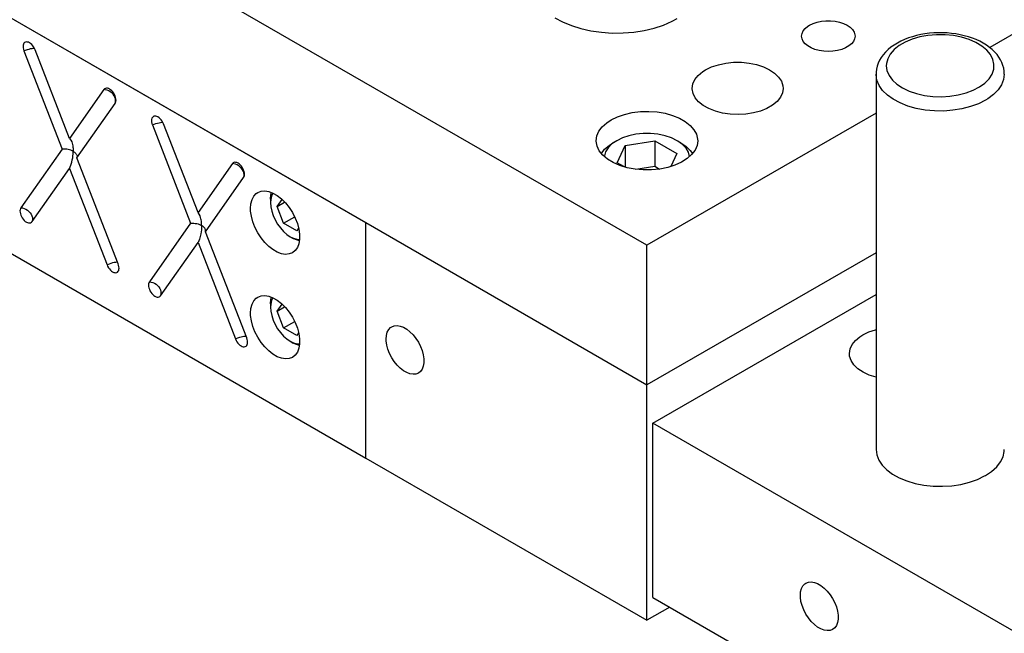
# Model space of a CAD drawing. Header units: inches. Extents: x 3 to 289, y 4 to 291.
# Tile 521 of 634: x 120.28 to 126.03, y 266.24 to 269.83. Entities that reach past the tile are written whole.
import ezdxf

# ---------------------------------------------------------------- set-up
doc = ezdxf.new("R2010")
doc.units = ezdxf.units.IN
doc.header["$LTSCALE"] = 0.5
doc.header["$MEASUREMENT"] = 0
doc.layers.add('DIE', color=7, linetype='Continuous')

msp = doc.modelspace()

# ---------------------------------------------------------------- linework, layer by layer
at = {"layer": 'DIE', "color": 190, "linetype": 'Continuous'}
for p, q in [((123.9442, 268.5085), (116.2368, 272.9584)), ((130.8385, 272.4889), (125.9492, 269.6661)), ((116.2368, 272.1419), (123.9442, 267.692)), ((123.4047, 269.8408), (123.451, 269.8159)), ((123.451, 269.8159), (123.5024, 269.7947)), ((124.0414, 269.798), (124.092, 269.8199)), ((124.092, 269.8199), (124.121, 269.8353)), ((124.8944, 269.7971), (124.9153, 269.8072)), ((124.9153, 269.8072), (124.9389, 269.815)), ((124.9389, 269.815), (124.9645, 269.8204)), ((124.9645, 269.8204), (124.9913, 269.8231)), ((124.9913, 269.8231), (125.0185, 269.8231)), ((125.0185, 269.8231), (125.0453, 269.8204)), ((125.0453, 269.8204), (125.0709, 269.815)), ((125.0709, 269.815), (125.0945, 269.8072)), ((125.0945, 269.8072), (125.1154, 269.7971)), ((123.5024, 269.7947), (123.558, 269.7773)), ((123.558, 269.7773), (123.617, 269.7642)), ((123.617, 269.7642), (123.6784, 269.7554)), ((123.6784, 269.7554), (123.7412, 269.7512)), ((123.7412, 269.7512), (123.8044, 269.7516)), ((123.8044, 269.7516), (123.867, 269.7566)), ((123.867, 269.7566), (123.928, 269.7661)), ((123.928, 269.7661), (123.9865, 269.78)), ((123.9865, 269.78), (124.0414, 269.798)), ((124.8487, 269.7333), (124.851, 269.7489)), ((124.851, 269.7489), (124.8581, 269.7641)), ((124.8581, 269.7641), (124.8696, 269.7784)), ((124.8696, 269.7784), (124.8852, 269.7913)), ((124.8852, 269.7913), (124.8944, 269.7971)), ((125.1154, 269.7971), (125.1329, 269.785)), ((125.1329, 269.785), (125.1465, 269.7714)), ((125.1465, 269.7714), (125.1558, 269.7566)), ((125.1558, 269.7566), (125.1606, 269.7411)), ((124.851, 269.7176), (124.8487, 269.7333)), ((124.8581, 269.7024), (124.851, 269.7176)), ((124.8696, 269.6882), (124.8581, 269.7024)), ((124.8852, 269.6753), (124.8696, 269.6882)), ((125.1402, 269.6882), (125.1246, 269.6753)), ((125.1517, 269.7024), (125.1402, 269.6882)), ((125.1588, 269.7176), (125.1517, 269.7024)), ((125.1612, 269.7333), (125.1588, 269.7176)), ((125.1606, 269.7411), (125.1612, 269.7333)), ((124.9045, 269.6642), (124.8852, 269.6753)), ((124.9268, 269.6552), (124.9045, 269.6642)), ((124.9515, 269.6485), (124.9268, 269.6552)), ((124.9778, 269.6444), (124.9515, 269.6485)), ((125.0049, 269.6431), (124.9778, 269.6444)), ((125.032, 269.6444), (125.0049, 269.6431)), ((125.0583, 269.6485), (125.032, 269.6444)), ((125.083, 269.6552), (125.0583, 269.6485)), ((125.1053, 269.6642), (125.083, 269.6552)), ((125.1246, 269.6753), (125.1053, 269.6642)), ((124.3619, 269.5659), (124.4051, 269.5751)), ((124.4051, 269.5751), (124.4504, 269.5798)), ((124.4504, 269.5798), (124.4965, 269.5799)), ((124.4965, 269.5799), (124.5419, 269.5754)), ((124.5419, 269.5754), (124.5853, 269.5665)), ((124.2442, 269.5034), (124.2705, 269.5252)), ((124.2705, 269.5252), (124.2868, 269.5355)), ((124.2868, 269.5355), (124.322, 269.5526)), ((124.322, 269.5526), (124.3619, 269.5659)), ((124.5853, 269.5665), (124.6253, 269.5534)), ((124.6253, 269.5534), (124.6608, 269.5364)), ((124.6608, 269.5364), (124.6907, 269.5162)), ((124.6907, 269.5162), (124.7141, 269.4933)), ((124.213, 269.4536), (124.2248, 269.4793)), ((124.2248, 269.4793), (124.2442, 269.5034)), ((124.7141, 269.4933), (124.7303, 269.4684)), ((124.7303, 269.4684), (124.7389, 269.4423)), ((124.209, 269.4271), (124.213, 269.4536)), ((124.209, 269.4245), (124.209, 269.4271)), ((124.2138, 269.3981), (124.209, 269.4245)), ((124.2264, 269.3725), (124.2138, 269.3981)), ((124.7362, 269.4006), (124.7243, 269.3749)), ((124.7402, 269.4271), (124.7362, 269.4006)), ((124.7389, 269.4423), (124.7402, 269.4271)), ((124.2464, 269.3486), (124.2264, 269.3725)), ((124.2733, 269.327), (124.2464, 269.3486)), ((124.705, 269.3508), (124.6787, 269.329)), ((124.7243, 269.3749), (124.705, 269.3508)), ((123.8132, 269.2747), (123.8586, 269.285)), ((123.8586, 269.285), (123.9062, 269.2909)), ((123.9062, 269.2909), (123.9548, 269.2922)), ((125.284, 269.282), (123.9442, 268.5085)), ((123.9548, 269.2922), (124.0032, 269.2889)), ((124.0032, 269.2889), (124.0499, 269.2811)), ((124.0499, 269.2811), (124.0939, 269.2689)), ((124.3063, 269.3084), (124.2733, 269.327)), ((124.3443, 269.2934), (124.3063, 269.3084)), ((124.3863, 269.2825), (124.3443, 269.2934)), ((124.4309, 269.2758), (124.3863, 269.2825)), ((124.567, 269.2833), (124.5226, 269.2763)), ((124.6086, 269.2947), (124.567, 269.2833)), ((124.6462, 269.3101), (124.6086, 269.2947)), ((124.6787, 269.329), (124.6462, 269.3101)), ((123.6827, 269.202), (123.7091, 269.2256)), ((123.7091, 269.2256), (123.7343, 269.2421)), ((123.7343, 269.2421), (123.7715, 269.2603)), ((123.7715, 269.2603), (123.8132, 269.2747)), ((124.0939, 269.2689), (124.1338, 269.2528)), ((124.1338, 269.2528), (124.1686, 269.2332)), ((124.1686, 269.2332), (124.1973, 269.2105)), ((124.4768, 269.2738), (124.4309, 269.2758)), ((124.5226, 269.2763), (124.4768, 269.2738)), ((123.6514, 269.1489), (123.6632, 269.1762)), ((123.6632, 269.1762), (123.6827, 269.202)), ((124.1973, 269.2105), (124.2193, 269.1854)), ((124.2193, 269.1854), (124.2339, 269.1586)), ((123.6474, 269.1209), (123.6514, 269.1489)), ((123.6474, 269.1172), (123.6474, 269.1209)), ((123.6525, 269.0892), (123.6474, 269.1172)), ((124.2339, 269.1586), (124.2406, 269.1307)), ((124.2411, 269.1209), (124.2371, 269.0929)), ((124.2406, 269.1307), (124.2411, 269.1209)), ((123.6654, 269.0621), (123.6525, 269.0892)), ((123.6858, 269.0366), (123.6654, 269.0621)), ((124.2253, 269.0656), (124.2058, 269.0398)), ((124.2371, 269.0929), (124.2253, 269.0656)), ((123.7131, 269.0133), (123.6858, 269.0366)), ((123.7467, 268.993), (123.7131, 269.0133)), ((124.1466, 268.9955), (124.1083, 268.9781)), ((124.1793, 269.0163), (124.1466, 268.9955)), ((124.2058, 269.0398), (124.1793, 269.0163)), ((123.7856, 268.976), (123.7467, 268.993)), ((123.8287, 268.963), (123.7856, 268.976)), ((123.875, 268.9542), (123.8287, 268.963)), ((123.9231, 268.9499), (123.875, 268.9542)), ((123.9718, 268.9502), (123.9231, 268.9499)), ((124.0198, 268.9551), (123.9718, 268.9502)), ((124.0657, 268.9645), (124.0198, 268.9551)), ((124.1083, 268.9781), (124.0657, 268.9645)), ((122.3002, 268.6412), (123.9442, 267.692)), ((122.3002, 267.263), (122.3002, 268.6412)), ((123.9442, 267.692), (123.9442, 268.5085)), ((125.284, 268.4655), (123.9442, 267.692)), ((125.284, 268.4655), (123.9442, 267.692)), ((123.9796, 267.4675), (125.284, 268.2206)), ((122.4262, 267.9997), (122.4343, 268.0152)), ((122.4343, 268.0152), (122.4454, 268.027)), ((122.4454, 268.027), (122.4519, 268.0315)), ((122.4519, 268.0315), (122.4667, 268.0372)), ((122.4667, 268.0372), (122.4833, 268.0387)), ((122.4833, 268.0387), (122.5014, 268.0359)), ((122.5014, 268.0359), (122.5204, 268.0288)), ((122.5204, 268.0288), (122.5397, 268.0177)), ((122.5397, 268.0177), (122.5586, 268.0029)), ((125.2413, 268.0013), (125.2811, 268.0146)), ((125.2811, 268.0146), (125.284, 268.0154)), ((122.4195, 267.9599), (122.4212, 267.9811)), ((122.42, 267.9486), (122.4195, 267.9599)), ((122.4212, 267.9811), (122.4262, 267.9997)), ((122.5586, 268.0029), (122.5767, 267.9848)), ((122.5767, 267.9848), (122.5934, 267.9641)), ((122.5934, 267.9641), (122.6082, 267.9413)), ((125.1634, 267.9521), (125.1897, 267.9739)), ((125.1897, 267.9739), (125.206, 267.9842)), ((125.206, 267.9842), (125.2413, 268.0013)), ((122.4233, 267.9248), (122.42, 267.9486)), ((122.4299, 267.9001), (122.4233, 267.9248)), ((122.4395, 267.8752), (122.4299, 267.9001)), ((122.6082, 267.9413), (122.6205, 267.9171)), ((122.6205, 267.9171), (122.6302, 267.8923)), ((125.1282, 267.8757), (125.1322, 267.9022)), ((125.1322, 267.9022), (125.1441, 267.9279)), ((125.1441, 267.9279), (125.1634, 267.9521)), ((122.4519, 267.851), (122.4395, 267.8752)), ((122.4667, 267.8282), (122.4519, 267.851)), ((122.6302, 267.8923), (122.6367, 267.8676)), ((122.6367, 267.8676), (122.6401, 267.8437)), ((122.6401, 267.8437), (122.6401, 267.8215)), ((125.1296, 267.86), (125.1282, 267.8757)), ((125.1383, 267.8339), (125.1296, 267.86)), ((122.4833, 267.8075), (122.4667, 267.8282)), ((122.5014, 267.7894), (122.4833, 267.8075)), ((122.5204, 267.7746), (122.5014, 267.7894)), ((122.6302, 267.7844), (122.6205, 267.7707)), ((122.6367, 267.8015), (122.6302, 267.7844)), ((122.6401, 267.8215), (122.6367, 267.8015)), ((125.1547, 267.809), (125.1383, 267.8339)), ((125.1782, 267.7862), (125.1547, 267.809)), ((125.2082, 267.766), (125.1782, 267.7862)), ((122.5397, 267.7635), (122.5204, 267.7746)), ((122.5586, 267.7564), (122.5397, 267.7635)), ((122.5767, 267.7536), (122.5586, 267.7564)), ((122.5934, 267.7551), (122.5767, 267.7536)), ((122.6082, 267.7608), (122.5934, 267.7551)), ((122.6205, 267.7707), (122.6082, 267.7608)), ((125.2439, 267.7492), (125.2082, 267.766)), ((125.284, 267.7361), (125.2439, 267.7492)), ((123.9442, 266.3138), (123.9442, 267.692)), ((130.6971, 263.5892), (123.9796, 267.4675)), ((123.9796, 266.4469), (123.9796, 267.4675)), ((125.284, 267.3144), (125.288, 267.2829)), ((125.288, 267.2829), (125.2999, 267.252)), ((126.0116, 267.2408), (126.0264, 267.2712)), ((126.0264, 267.2712), (126.0334, 267.3025)), ((126.0334, 267.3025), (126.034, 267.3144)), ((122.3002, 267.263), (123.9442, 266.3138)), ((125.2999, 267.252), (125.3194, 267.2225)), ((125.3194, 267.2225), (125.3462, 267.195)), ((125.9599, 267.1852), (125.9893, 267.2119)), ((125.9893, 267.2119), (126.0116, 267.2408)), ((125.3462, 267.195), (125.3796, 267.17)), ((125.3796, 267.17), (125.419, 267.148)), ((125.877, 267.1383), (125.9191, 267.1585)), ((125.9191, 267.1585), (125.9241, 267.1613)), ((125.9241, 267.1613), (125.9599, 267.1852)), ((125.419, 267.148), (125.4636, 267.1296)), ((125.4636, 267.1296), (125.5122, 267.1152)), ((125.5122, 267.1152), (125.564, 267.105)), ((125.564, 267.105), (125.6179, 267.0992)), ((125.6179, 267.0992), (125.6726, 267.098)), ((125.6726, 267.098), (125.727, 267.1015)), ((125.727, 267.1015), (125.7799, 267.1095)), ((125.7799, 267.1095), (125.8303, 267.1218)), ((125.8303, 267.1218), (125.877, 267.1383)), ((124.8562, 266.5149), (124.8672, 266.5267)), ((124.8672, 266.5267), (124.8737, 266.5312)), ((124.8737, 266.5312), (124.8885, 266.5369)), ((124.8885, 266.5369), (124.9052, 266.5384)), ((124.9052, 266.5384), (124.9233, 266.5356)), ((124.9233, 266.5356), (124.9422, 266.5285)), ((124.9422, 266.5285), (124.9615, 266.5174)), ((124.9615, 266.5174), (124.9805, 266.5026)), ((124.8414, 266.4596), (124.8431, 266.4808)), ((124.8431, 266.4808), (124.848, 266.4994)), ((124.848, 266.4994), (124.8562, 266.5149)), ((124.9805, 266.5026), (124.9986, 266.4845)), ((124.9986, 266.4845), (125.0152, 266.4638)), ((125.0152, 266.4638), (125.03, 266.441)), ((123.9796, 266.4469), (125.3408, 265.661)), ((124.8418, 266.4483), (124.8414, 266.4596)), ((124.8451, 266.4245), (124.8418, 266.4483)), ((124.8517, 266.3998), (124.8451, 266.4245)), ((125.03, 266.441), (125.0424, 266.4168)), ((125.0424, 266.4168), (125.052, 266.392)), ((124.0772, 266.3905), (123.9442, 266.3138)), ((124.8614, 266.3749), (124.8517, 266.3998)), ((124.8737, 266.3507), (124.8614, 266.3749)), ((124.8885, 266.3279), (124.8737, 266.3507)), ((125.052, 266.392), (125.0586, 266.3673)), ((125.0586, 266.3673), (125.0619, 266.3434)), ((124.9052, 266.3072), (124.8885, 266.3279)), ((124.9233, 266.2891), (124.9052, 266.3072)), ((124.9422, 266.2743), (124.9233, 266.2891)), ((125.0586, 266.3012), (125.052, 266.2841)), ((125.0619, 266.3212), (125.0586, 266.3012)), ((125.0619, 266.3434), (125.0619, 266.3212)), ((124.9615, 266.2632), (124.9422, 266.2743)), ((124.9805, 266.2561), (124.9615, 266.2632)), ((124.9986, 266.2533), (124.9805, 266.2561)), ((125.0152, 266.2548), (124.9986, 266.2533)), ((125.03, 266.2605), (125.0152, 266.2548)), ((125.0424, 266.2704), (125.03, 266.2605)), ((125.052, 266.2841), (125.0424, 266.2704))]:
    msp.add_line(p, q, dxfattribs=at)
at = {"layer": 'DIE', "color": 9, "linetype": 'Continuous'}
for p, q in [((117.8808, 271.1927), (122.3002, 268.6412)), ((117.8808, 269.8145), (122.3002, 267.263)), ((125.545, 269.7417), (125.5204, 269.7362)), ((125.5701, 269.746), (125.545, 269.7417)), ((125.5956, 269.7493), (125.5701, 269.746)), ((125.6214, 269.7515), (125.5956, 269.7493)), ((125.6473, 269.7525), (125.6214, 269.7515)), ((125.6733, 269.7525), (125.6473, 269.7525)), ((125.6992, 269.7513), (125.6733, 269.7525)), ((125.7249, 269.749), (125.6992, 269.7513)), ((125.7504, 269.7456), (125.7249, 269.749)), ((125.7755, 269.7412), (125.7504, 269.7456)), ((120.2982, 269.6857), (120.2965, 269.6794)), ((120.3011, 269.6909), (120.2982, 269.6857)), ((120.3049, 269.6949), (120.3011, 269.6909)), ((120.3096, 269.6975), (120.3049, 269.6949)), ((120.315, 269.6987), (120.3096, 269.6975)), ((120.321, 269.6984), (120.315, 269.6987)), ((120.327, 269.6967), (120.321, 269.6984)), ((120.3336, 269.6936), (120.327, 269.6967)), ((120.3401, 269.6892), (120.3336, 269.6936)), ((120.3465, 269.6835), (120.3401, 269.6892)), ((125.4086, 269.6927), (125.3892, 269.6808)), ((125.4291, 269.7035), (125.4086, 269.6927)), ((125.4507, 269.7133), (125.4291, 269.7035)), ((125.4731, 269.722), (125.4507, 269.7133)), ((125.4964, 269.7296), (125.4731, 269.722)), ((125.5204, 269.7362), (125.4964, 269.7296)), ((125.8, 269.7356), (125.7755, 269.7412)), ((125.8239, 269.7289), (125.8, 269.7356)), ((125.8471, 269.7212), (125.8239, 269.7289)), ((125.8695, 269.7124), (125.8471, 269.7212)), ((125.8908, 269.7025), (125.8695, 269.7124)), ((125.9111, 269.6917), (125.8908, 269.7025)), ((125.9301, 269.68), (125.9111, 269.6917)), ((120.2965, 269.6794), (120.2958, 269.6722)), ((120.2958, 269.6722), (120.2963, 269.6643)), ((120.2963, 269.6643), (120.298, 269.656)), ((120.298, 269.656), (120.3007, 269.6475)), ((120.3007, 269.6475), (120.3009, 269.6471)), ((120.3009, 269.6471), (120.5242, 269.0715)), ((120.3525, 269.6769), (120.3465, 269.6835)), ((120.3578, 269.6694), (120.3525, 269.6769)), ((120.3625, 269.6613), (120.3578, 269.6694)), ((120.3663, 269.6529), (120.3625, 269.6613)), ((120.5678, 269.1335), (120.3663, 269.6529)), ((125.3393, 269.6396), (125.3258, 269.6241)), ((125.3544, 269.6542), (125.3393, 269.6396)), ((125.3711, 269.668), (125.3544, 269.6542)), ((125.3892, 269.6808), (125.3711, 269.668)), ((125.9477, 269.6673), (125.9301, 269.68)), ((125.9639, 269.6539), (125.9477, 269.6673)), ((125.9784, 269.6398), (125.9639, 269.6539)), ((125.9913, 269.6251), (125.9784, 269.6398)), ((125.2965, 269.5744), (125.2906, 269.5572)), ((125.3044, 269.5914), (125.2965, 269.5744)), ((125.3142, 269.608), (125.3044, 269.5914)), ((125.3258, 269.6241), (125.3142, 269.608)), ((126.0026, 269.6099), (125.9913, 269.6251)), ((126.0121, 269.5942), (126.0026, 269.6099)), ((126.0199, 269.578), (126.0121, 269.5942)), ((126.0261, 269.5616), (126.0199, 269.578)), ((125.2844, 269.5224), (125.284, 269.5109)), ((125.2865, 269.5398), (125.2844, 269.5224)), ((125.2906, 269.5572), (125.2865, 269.5398)), ((126.0305, 269.5448), (126.0261, 269.5616)), ((126.0331, 269.5277), (126.0305, 269.5448)), ((126.034, 269.5108), (126.0331, 269.5277)), ((125.284, 269.5108), (125.284, 267.3144)), ((120.7693, 269.4202), (120.5678, 269.1335)), ((120.7695, 269.4204), (120.7693, 269.4202)), ((120.7733, 269.4244), (120.7695, 269.4204)), ((120.778, 269.427), (120.7733, 269.4244)), ((120.7834, 269.4282), (120.778, 269.427)), ((120.7894, 269.4279), (120.7834, 269.4282)), ((120.7952, 269.4264), (120.7894, 269.4279)), ((120.8017, 269.4233), (120.7952, 269.4264)), ((120.8083, 269.4189), (120.8017, 269.4233)), ((120.8146, 269.4134), (120.8083, 269.4189)), ((120.8206, 269.4068), (120.8146, 269.4134)), ((120.826, 269.3993), (120.8206, 269.4068)), ((120.8307, 269.3913), (120.826, 269.3993)), ((120.6114, 269.0212), (120.8347, 269.3389)), ((120.8346, 269.3829), (120.8307, 269.3913)), ((120.8374, 269.3744), (120.8346, 269.3829)), ((120.8347, 269.3389), (120.8375, 269.3442)), ((120.8392, 269.3661), (120.8374, 269.3744)), ((120.8375, 269.3442), (120.8376, 269.3445)), ((120.8376, 269.3445), (120.8393, 269.3509)), ((120.8398, 269.3581), (120.8392, 269.3661)), ((120.8393, 269.3509), (120.8398, 269.3581)), ((121.0478, 269.2456), (121.0471, 269.2384)), ((121.0471, 269.2384), (121.0476, 269.2305)), ((121.0476, 269.2305), (121.0493, 269.2222)), ((121.0495, 269.2519), (121.0478, 269.2456)), ((121.0524, 269.2572), (121.0495, 269.2519)), ((121.0562, 269.2611), (121.0524, 269.2572)), ((121.0609, 269.2637), (121.0562, 269.2611)), ((121.0663, 269.2649), (121.0609, 269.2637)), ((121.0723, 269.2646), (121.0663, 269.2649)), ((121.0783, 269.263), (121.0723, 269.2646)), ((121.0849, 269.2598), (121.0783, 269.263)), ((121.0914, 269.2554), (121.0849, 269.2598)), ((121.0978, 269.2498), (121.0914, 269.2554)), ((121.1038, 269.2431), (121.0978, 269.2498)), ((121.1091, 269.2356), (121.1038, 269.2431)), ((121.1138, 269.2276), (121.1091, 269.2356)), ((121.1176, 269.2192), (121.1138, 269.2276)), ((121.0493, 269.2222), (121.052, 269.2138)), ((121.052, 269.2138), (121.0522, 269.2133)), ((121.0522, 269.2133), (121.2755, 268.6377)), ((121.3191, 268.6997), (121.1176, 269.2192)), ((120.5678, 269.1335), (120.5754, 269.1244)), ((120.5754, 269.1244), (120.5805, 269.1139)), ((120.5805, 269.1139), (120.5832, 269.1057)), ((120.5242, 269.0715), (120.2832, 268.7286)), ((120.5336, 269.072), (120.5242, 269.0715)), ((120.5429, 269.0718), (120.5336, 269.072)), ((120.5518, 269.0708), (120.5429, 269.0718)), ((120.5604, 269.0693), (120.5518, 269.0708)), ((120.5684, 269.0673), (120.5604, 269.0693)), ((120.5758, 269.0648), (120.5684, 269.0673)), ((120.5827, 269.0618), (120.5758, 269.0648)), ((120.589, 269.0586), (120.5827, 269.0618)), ((120.5832, 269.1057), (120.5852, 269.0979)), ((120.5852, 269.0979), (120.5866, 269.0906)), ((120.5866, 269.0906), (120.5876, 269.0838)), ((120.5876, 269.0838), (120.5882, 269.0772)), ((120.5882, 269.0772), (120.5887, 269.0709)), ((120.5887, 269.0709), (120.5889, 269.0647)), ((120.5889, 269.0647), (120.589, 269.0586)), ((120.5889, 269.0503), (120.589, 269.0586)), ((120.589, 269.0586), (120.5928, 269.0563)), ((120.5928, 269.0563), (120.5963, 269.0538)), ((120.5963, 269.0538), (120.5995, 269.0512)), ((120.5995, 269.0512), (120.6024, 269.0485)), ((120.5757, 268.9779), (120.5809, 268.9948)), ((120.5809, 268.9948), (120.5842, 269.0093)), ((120.5842, 269.0093), (120.5863, 269.0215)), ((120.5863, 269.0215), (120.5876, 269.0321)), ((120.5876, 269.0321), (120.5884, 269.0416)), ((120.5884, 269.0416), (120.5889, 269.0503)), ((120.6024, 269.0485), (120.605, 269.0456)), ((120.605, 269.0456), (120.6072, 269.0426)), ((120.6072, 269.0426), (120.6091, 269.0395)), ((120.6091, 269.0395), (120.6106, 269.0362)), ((120.6106, 269.0362), (120.6118, 269.0326)), ((120.6122, 269.025), (120.6114, 269.0212)), ((120.8524, 268.4), (120.6114, 269.0212)), ((120.6118, 269.0326), (120.6123, 269.0288)), ((120.6123, 269.0288), (120.6122, 269.025)), ((121.5293, 268.9933), (121.5246, 268.9907)), ((121.5347, 268.9945), (121.5293, 268.9933)), ((121.5407, 268.9942), (121.5347, 268.9945)), ((121.5465, 268.9926), (121.5407, 268.9942)), ((120.3486, 268.6473), (120.5678, 268.9591)), ((120.5678, 268.9591), (120.5757, 268.9779)), ((120.5678, 268.9591), (120.787, 268.3941)), ((121.5206, 268.9865), (121.3191, 268.6997)), ((121.5208, 268.9867), (121.5206, 268.9865)), ((121.5246, 268.9907), (121.5208, 268.9867)), ((121.553, 268.9896), (121.5465, 268.9926)), ((121.5596, 268.9852), (121.553, 268.9896)), ((121.5659, 268.9796), (121.5596, 268.9852)), ((121.5719, 268.973), (121.5659, 268.9796)), ((121.5773, 268.9656), (121.5719, 268.973)), ((121.582, 268.9575), (121.5773, 268.9656)), ((121.5859, 268.9491), (121.582, 268.9575)), ((121.5887, 268.9406), (121.5859, 268.9491)), ((121.5905, 268.9323), (121.5887, 268.9406)), ((121.3627, 268.5874), (121.586, 268.9051)), ((121.586, 268.9051), (121.5888, 268.9104)), ((121.5888, 268.9104), (121.5889, 268.9107)), ((121.5889, 268.9107), (121.5906, 268.9171)), ((121.5911, 268.9244), (121.5905, 268.9323)), ((121.5906, 268.9171), (121.5911, 268.9244)), ((121.6683, 268.8171), (121.6875, 268.8246)), ((121.6875, 268.8246), (121.7092, 268.8266)), ((121.7092, 268.8266), (121.7327, 268.8229)), ((121.7327, 268.8229), (121.7574, 268.8137)), ((121.6284, 268.7517), (121.6349, 268.7759)), ((121.6349, 268.7759), (121.6455, 268.7959)), ((121.6455, 268.7959), (121.6599, 268.8113)), ((121.6599, 268.8113), (121.6683, 268.8171)), ((121.7574, 268.8137), (121.7824, 268.7992)), ((121.7824, 268.7992), (121.8071, 268.7799)), ((121.8071, 268.7799), (121.8306, 268.7565)), ((120.2787, 268.717), (120.2782, 268.7097)), ((120.2782, 268.7097), (120.2787, 268.7018)), ((120.2804, 268.7233), (120.2787, 268.717)), ((120.2832, 268.7286), (120.2804, 268.7233)), ((121.6263, 268.7241), (121.6284, 268.7517)), ((121.6268, 268.7094), (121.6263, 268.7241)), ((121.6312, 268.6784), (121.6268, 268.7094)), ((121.8306, 268.7565), (121.8523, 268.7295)), ((121.8523, 268.7295), (121.8715, 268.6998)), ((120.2787, 268.7018), (120.2804, 268.6935)), ((120.2804, 268.6935), (120.2832, 268.685)), ((120.2832, 268.685), (120.287, 268.6766)), ((120.287, 268.6766), (120.2916, 268.6686)), ((120.2916, 268.6686), (120.297, 268.6611)), ((120.297, 268.6611), (120.303, 268.6544)), ((120.303, 268.6544), (120.3093, 268.6488)), ((120.3093, 268.6488), (120.3159, 268.6443)), ((121.3267, 268.6906), (121.3191, 268.6997)), ((121.3318, 268.6802), (121.3267, 268.6906)), ((121.3345, 268.672), (121.3318, 268.6802)), ((121.3365, 268.6642), (121.3345, 268.672)), ((121.3379, 268.6569), (121.3365, 268.6642)), ((121.3389, 268.65), (121.3379, 268.6569)), ((121.3395, 268.6435), (121.3389, 268.65)), ((121.6397, 268.6463), (121.6312, 268.6784)), ((121.8715, 268.6998), (121.8875, 268.6684)), ((121.8875, 268.6684), (121.9001, 268.6361)), ((120.3159, 268.6443), (120.3225, 268.6412)), ((120.3225, 268.6412), (120.3288, 268.6395)), ((120.3288, 268.6395), (120.3348, 268.6393)), ((120.3348, 268.6393), (120.3402, 268.6405)), ((120.3402, 268.6405), (120.3448, 268.6432)), ((120.3448, 268.6432), (120.3486, 268.6473)), ((121.2755, 268.6377), (121.0345, 268.2948)), ((121.2755, 268.6377), (121.2849, 268.6383)), ((121.2849, 268.6383), (121.2942, 268.638)), ((121.2942, 268.638), (121.3031, 268.6371)), ((121.3031, 268.6371), (121.3117, 268.6355)), ((121.3117, 268.6355), (121.3197, 268.6335)), ((121.3197, 268.6335), (121.3271, 268.631)), ((121.3271, 268.631), (121.334, 268.6281)), ((121.334, 268.6281), (121.3403, 268.6248)), ((121.3389, 268.5984), (121.3376, 268.5878)), ((121.3397, 268.6078), (121.3389, 268.5984)), ((121.34, 268.6372), (121.3395, 268.6435)), ((121.3402, 268.6165), (121.3397, 268.6078)), ((121.3402, 268.631), (121.34, 268.6372)), ((121.3403, 268.6248), (121.3402, 268.631)), ((121.3403, 268.6248), (121.3402, 268.6165)), ((121.3441, 268.6225), (121.3403, 268.6248)), ((121.3476, 268.62), (121.3441, 268.6225)), ((121.3508, 268.6174), (121.3476, 268.62)), ((121.3537, 268.6147), (121.3508, 268.6174)), ((121.3563, 268.6118), (121.3537, 268.6147)), ((121.3585, 268.6088), (121.3563, 268.6118)), ((121.3604, 268.6057), (121.3585, 268.6088)), ((121.3619, 268.6025), (121.3604, 268.6057)), ((121.3631, 268.5988), (121.3619, 268.6025)), ((121.3627, 268.5874), (121.3635, 268.5912)), ((121.3636, 268.5951), (121.3631, 268.5988)), ((121.3635, 268.5912), (121.3636, 268.5951)), ((121.6522, 268.614), (121.6397, 268.6463)), ((121.6683, 268.5826), (121.6522, 268.614)), ((121.9001, 268.6361), (121.9086, 268.604)), ((121.9086, 268.604), (121.913, 268.573)), ((122.3002, 267.263), (122.3002, 268.6412)), ((121.327, 268.5442), (121.3191, 268.5254)), ((121.3322, 268.5611), (121.327, 268.5442)), ((121.3355, 268.5755), (121.3322, 268.5611)), ((121.3376, 268.5878), (121.3355, 268.5755)), ((121.6037, 267.9662), (121.3627, 268.5874)), ((121.6875, 268.5529), (121.6683, 268.5826)), ((121.7092, 268.5259), (121.6875, 268.5529)), ((121.913, 268.5441), (121.9086, 268.5182)), ((121.913, 268.573), (121.913, 268.5441)), ((121.0999, 268.2135), (121.3191, 268.5254)), ((121.3191, 268.5254), (121.5383, 267.9604)), ((121.7327, 268.5025), (121.7092, 268.5259)), ((121.7574, 268.4832), (121.7327, 268.5025)), ((121.7824, 268.4688), (121.7574, 268.4832)), ((121.8875, 268.4781), (121.8714, 268.4653)), ((121.9001, 268.496), (121.8875, 268.4781)), ((121.9086, 268.5182), (121.9001, 268.496)), ((121.8071, 268.4595), (121.7824, 268.4688)), ((121.8306, 268.4558), (121.8071, 268.4595)), ((121.8523, 268.4578), (121.8306, 268.4558)), ((121.8714, 268.4653), (121.8523, 268.4578)), ((120.787, 268.3941), (120.7908, 268.3857)), ((120.7908, 268.3857), (120.7954, 268.3777)), ((120.7954, 268.3777), (120.8008, 268.3702)), ((120.8008, 268.3702), (120.8068, 268.3636)), ((120.8068, 268.3636), (120.8132, 268.3579)), ((120.8551, 268.3919), (120.8524, 268.4)), ((120.8524, 268.3564), (120.8552, 268.3617)), ((120.8568, 268.3836), (120.8551, 268.3919)), ((120.8552, 268.3617), (120.8553, 268.362)), ((120.8553, 268.362), (120.8569, 268.3684)), ((120.8575, 268.3756), (120.8568, 268.3836)), ((120.8569, 268.3684), (120.8575, 268.3756)), ((120.8132, 268.3579), (120.8197, 268.3535)), ((120.8197, 268.3535), (120.8263, 268.3504)), ((120.8263, 268.3504), (120.8326, 268.3486)), ((120.8326, 268.3486), (120.8386, 268.3484)), ((120.8386, 268.3484), (120.844, 268.3497)), ((120.844, 268.3497), (120.8486, 268.3524)), ((120.8486, 268.3524), (120.8524, 268.3564)), ((121.03, 268.2832), (121.0295, 268.276)), ((121.0295, 268.276), (121.03, 268.2681)), ((121.0317, 268.2896), (121.03, 268.2832)), ((121.03, 268.2681), (121.0317, 268.2598)), ((121.0345, 268.2948), (121.0317, 268.2896)), ((121.0317, 268.2598), (121.0345, 268.2513)), ((121.0345, 268.2513), (121.0383, 268.2429)), ((121.0383, 268.2429), (121.0429, 268.2348)), ((121.0429, 268.2348), (121.0483, 268.2273)), ((121.0483, 268.2273), (121.0543, 268.2207)), ((121.0543, 268.2207), (121.0606, 268.215)), ((121.0606, 268.215), (121.0672, 268.2106)), ((121.0672, 268.2106), (121.0738, 268.2075)), ((121.0738, 268.2075), (121.0801, 268.2058)), ((121.0801, 268.2058), (121.0861, 268.2055)), ((121.0861, 268.2055), (121.0915, 268.2068)), ((121.0915, 268.2068), (121.0961, 268.2095)), ((121.0961, 268.2095), (121.0999, 268.2135)), ((121.6455, 268.1836), (121.6599, 268.199)), ((121.6599, 268.199), (121.6683, 268.2047)), ((121.6683, 268.2047), (121.6875, 268.2123)), ((121.6875, 268.2123), (121.7092, 268.2142)), ((121.7092, 268.2142), (121.7327, 268.2105)), ((121.7327, 268.2105), (121.7574, 268.2013)), ((121.7574, 268.2013), (121.7824, 268.1868)), ((121.6263, 268.1118), (121.6284, 268.1393)), ((121.6284, 268.1393), (121.6349, 268.1635)), ((121.6349, 268.1635), (121.6455, 268.1836)), ((121.7824, 268.1868), (121.8071, 268.1676)), ((121.8071, 268.1676), (121.8306, 268.1441)), ((121.8306, 268.1441), (121.8523, 268.1171)), ((121.6268, 268.097), (121.6263, 268.1118)), ((121.6312, 268.066), (121.6268, 268.097)), ((121.8523, 268.1171), (121.8715, 268.0875)), ((121.8715, 268.0875), (121.8875, 268.056)), ((121.6397, 268.0339), (121.6312, 268.066)), ((121.6522, 268.0016), (121.6397, 268.0339)), ((121.8875, 268.056), (121.9001, 268.0238)), ((121.9001, 268.0238), (121.9086, 267.9917)), ((121.5383, 267.9604), (121.5421, 267.952)), ((121.6064, 267.9582), (121.6037, 267.9662)), ((121.6081, 267.9498), (121.6064, 267.9582)), ((121.6683, 267.9702), (121.6522, 268.0016)), ((121.6875, 267.9405), (121.6683, 267.9702)), ((121.9086, 267.9917), (121.913, 267.9607)), ((121.913, 267.9607), (121.913, 267.9318)), ((121.5421, 267.952), (121.5467, 267.9439)), ((121.5467, 267.9439), (121.5521, 267.9365)), ((121.5521, 267.9365), (121.5581, 267.9298)), ((121.5581, 267.9298), (121.5645, 267.9242)), ((121.5645, 267.9242), (121.571, 267.9197)), ((121.571, 267.9197), (121.5776, 267.9166)), ((121.5776, 267.9166), (121.5839, 267.9149)), ((121.5839, 267.9149), (121.5899, 267.9147)), ((121.5899, 267.9147), (121.5953, 267.9159)), ((121.5953, 267.9159), (121.5999, 267.9186)), ((121.5999, 267.9186), (121.6037, 267.9226)), ((121.6037, 267.9226), (121.6065, 267.9279)), ((121.6065, 267.9279), (121.6066, 267.9282)), ((121.6066, 267.9282), (121.6082, 267.9346)), ((121.6088, 267.9419), (121.6081, 267.9498)), ((121.6082, 267.9346), (121.6088, 267.9419)), ((121.7092, 267.9136), (121.6875, 267.9405)), ((121.7327, 267.8901), (121.7092, 267.9136)), ((121.9086, 267.9058), (121.9001, 267.8836)), ((121.913, 267.9318), (121.9086, 267.9058)), ((121.7574, 267.8708), (121.7327, 267.8901)), ((121.7824, 267.8564), (121.7574, 267.8708)), ((121.8071, 267.8472), (121.7824, 267.8564)), ((121.8306, 267.8435), (121.8071, 267.8472)), ((121.8523, 267.8454), (121.8306, 267.8435)), ((121.8714, 267.8529), (121.8523, 267.8454)), ((121.8875, 267.8658), (121.8714, 267.8529)), ((121.9001, 267.8836), (121.8875, 267.8658))]:
    msp.add_line(p, q, dxfattribs=at)
at = {"layer": 'DIE', "color": 4, "linetype": 'Continuous'}
for p, q in [((125.4543, 269.698), (125.4189, 269.6775)), ((125.4949, 269.715), (125.4543, 269.698)), ((125.5396, 269.7281), (125.4949, 269.715)), ((125.5874, 269.7369), (125.5396, 269.7281)), ((125.637, 269.7412), (125.5874, 269.7369)), ((125.6872, 269.7409), (125.637, 269.7412)), ((125.7366, 269.736), (125.6872, 269.7409)), ((125.7841, 269.7267), (125.7366, 269.736)), ((125.8284, 269.7131), (125.7841, 269.7267)), ((125.8684, 269.6956), (125.8284, 269.7131)), ((125.9031, 269.6747), (125.8684, 269.6956)), ((120.3009, 269.6471), (120.311, 269.651)), ((120.311, 269.651), (120.3212, 269.6545)), ((120.3212, 269.6545), (120.331, 269.6575)), ((120.331, 269.6575), (120.3402, 269.6598)), ((120.3402, 269.6598), (120.3485, 269.6614)), ((120.3485, 269.6614), (120.3557, 269.6623)), ((120.3557, 269.6623), (120.3614, 269.6624)), ((120.3614, 269.6624), (120.3619, 269.6624)), ((125.3671, 269.6281), (125.352, 269.6005)), ((125.3895, 269.654), (125.3671, 269.6281)), ((125.4189, 269.6775), (125.3895, 269.654)), ((125.9316, 269.6509), (125.9031, 269.6747)), ((125.9532, 269.6248), (125.9316, 269.6509)), ((125.3447, 269.5718), (125.344, 269.5598)), ((125.352, 269.6005), (125.3447, 269.5718)), ((125.9673, 269.597), (125.9532, 269.6248)), ((125.9736, 269.5682), (125.9673, 269.597)), ((125.344, 269.5598), (125.348, 269.5309)), ((125.348, 269.5309), (125.3598, 269.5028)), ((125.9624, 269.5109), (125.972, 269.5393)), ((125.972, 269.5393), (125.9736, 269.5682)), ((125.284, 269.5067), (125.284, 269.5109)), ((125.2891, 269.4753), (125.284, 269.5067)), ((125.302, 269.4446), (125.2891, 269.4753)), ((125.3598, 269.5028), (125.3793, 269.4761)), ((125.3793, 269.4761), (125.4059, 269.4515)), ((125.8893, 269.4358), (125.9205, 269.4584)), ((125.9205, 269.4584), (125.9451, 269.4837)), ((125.9451, 269.4837), (125.9624, 269.5109)), ((126.03, 269.4793), (126.0181, 269.4484)), ((126.034, 269.5108), (126.03, 269.4793)), ((120.7768, 269.4194), (120.7693, 269.4202)), ((120.787, 269.4169), (120.7768, 269.4194)), ((120.7969, 269.4128), (120.787, 269.4169)), ((120.8063, 269.4074), (120.7969, 269.4128)), ((120.8149, 269.4007), (120.8063, 269.4074)), ((120.8223, 269.3929), (120.8149, 269.4007)), ((125.3225, 269.4153), (125.302, 269.4446)), ((125.3501, 269.388), (125.3225, 269.4153)), ((125.4059, 269.4515), (125.4388, 269.4297)), ((125.4388, 269.4297), (125.4774, 269.4112)), ((125.4774, 269.4112), (125.5206, 269.3964)), ((125.5206, 269.3964), (125.5672, 269.3858)), ((125.7646, 269.3885), (125.8104, 269.4003)), ((125.8104, 269.4003), (125.8523, 269.4162)), ((125.8523, 269.4162), (125.8893, 269.4358)), ((125.9985, 269.4189), (125.9717, 269.3914)), ((126.0181, 269.4484), (125.9985, 269.4189)), ((120.8285, 269.3843), (120.8223, 269.3929)), ((120.8332, 269.3752), (120.8285, 269.3843)), ((120.8362, 269.3658), (120.8332, 269.3752)), ((120.8347, 269.3389), (120.837, 269.3474)), ((120.8375, 269.3565), (120.8362, 269.3658)), ((120.837, 269.3474), (120.8375, 269.3565)), ((125.3844, 269.3633), (125.3501, 269.388)), ((125.4245, 269.3418), (125.3844, 269.3633)), ((125.4696, 269.3239), (125.4245, 269.3418)), ((125.5672, 269.3858), (125.6162, 269.3796)), ((125.6162, 269.3796), (125.6663, 269.378)), ((125.6663, 269.378), (125.7162, 269.381)), ((125.7162, 269.381), (125.7646, 269.3885)), ((125.9241, 269.3577), (125.8827, 269.3371)), ((125.9383, 269.3663), (125.9241, 269.3577)), ((125.9717, 269.3914), (125.9383, 269.3663)), ((125.5187, 269.31), (125.4696, 269.3239)), ((125.5708, 269.3004), (125.5187, 269.31)), ((125.6248, 269.2952), (125.5708, 269.3004)), ((125.6796, 269.2946), (125.6248, 269.2952)), ((125.7339, 269.2987), (125.6796, 269.2946)), ((125.7865, 269.3072), (125.7339, 269.2987)), ((125.8365, 269.3201), (125.7865, 269.3072)), ((125.8827, 269.3371), (125.8365, 269.3201)), ((121.0725, 269.2208), (121.0823, 269.2237)), ((121.0823, 269.2237), (121.0915, 269.2261)), ((121.0915, 269.2261), (121.0998, 269.2277)), ((121.0998, 269.2277), (121.107, 269.2286)), ((121.107, 269.2286), (121.1128, 269.2287)), ((121.1128, 269.2287), (121.1132, 269.2286)), ((121.0522, 269.2133), (121.0623, 269.2173)), ((121.0623, 269.2173), (121.0725, 269.2208)), ((121.5281, 268.9856), (121.5206, 268.9865)), ((121.5383, 268.9831), (121.5281, 268.9856)), ((121.5482, 268.9791), (121.5383, 268.9831)), ((121.5576, 268.9736), (121.5482, 268.9791)), ((121.5662, 268.9669), (121.5576, 268.9736)), ((121.5736, 268.9591), (121.5662, 268.9669)), ((121.5798, 268.9506), (121.5736, 268.9591)), ((121.5845, 268.9415), (121.5798, 268.9506)), ((121.5875, 268.9321), (121.5845, 268.9415)), ((121.586, 268.9051), (121.5883, 268.9136)), ((121.5888, 268.9227), (121.5875, 268.9321)), ((121.5883, 268.9136), (121.5888, 268.9227)), ((120.2832, 268.7286), (120.2934, 268.7273)), ((120.2934, 268.7273), (120.3035, 268.7243)), ((120.3035, 268.7243), (120.3133, 268.7199)), ((120.3133, 268.7199), (120.3225, 268.7141)), ((120.3225, 268.7141), (120.3308, 268.7071)), ((120.3308, 268.7071), (120.338, 268.6991)), ((120.338, 268.6991), (120.3438, 268.6903)), ((120.3438, 268.6903), (120.348, 268.6811)), ((120.348, 268.6811), (120.3506, 268.6717)), ((120.3504, 268.6534), (120.3486, 268.6473)), ((120.3514, 268.6624), (120.3504, 268.6534)), ((120.3506, 268.6717), (120.3514, 268.6624)), ((120.7895, 268.3951), (120.787, 268.3941)), ((120.7996, 268.399), (120.7895, 268.3951)), ((120.8097, 268.4023), (120.7996, 268.399)), ((120.8194, 268.4052), (120.8097, 268.4023)), ((120.8284, 268.4073), (120.8194, 268.4052)), ((120.8365, 268.4088), (120.8284, 268.4073)), ((120.8433, 268.4095), (120.8365, 268.4088)), ((120.8488, 268.4094), (120.8433, 268.4095)), ((121.0345, 268.2948), (121.0447, 268.2935)), ((121.0447, 268.2935), (121.0548, 268.2906)), ((121.0548, 268.2906), (121.0646, 268.2861)), ((121.0646, 268.2861), (121.0738, 268.2803)), ((121.0738, 268.2803), (121.0821, 268.2733)), ((121.0821, 268.2733), (121.0893, 268.2653)), ((121.0893, 268.2653), (121.0951, 268.2566)), ((121.0951, 268.2566), (121.0993, 268.2474)), ((121.0993, 268.2474), (121.1019, 268.2379)), ((121.1017, 268.2197), (121.0999, 268.2135)), ((121.1027, 268.2286), (121.1017, 268.2197)), ((121.1019, 268.2379), (121.1027, 268.2286)), ((121.5408, 267.9614), (121.5383, 267.9604)), ((121.5509, 267.9652), (121.5408, 267.9614)), ((121.561, 267.9686), (121.5509, 267.9652)), ((121.5707, 267.9714), (121.561, 267.9686)), ((121.5797, 267.9736), (121.5707, 267.9714)), ((121.5878, 267.975), (121.5797, 267.9736)), ((121.5946, 267.9757), (121.5878, 267.975)), ((121.6001, 267.9756), (121.5946, 267.9757))]:
    msp.add_line(p, q, dxfattribs=at)
at = {"layer": 'DIE', "color": 132, "linetype": 'Continuous'}
for p, q in [((123.7226, 269.0933), (123.7454, 269.1081)), ((123.7675, 269.1209), (123.7395, 269.1016)), ((123.7675, 269.1209), (123.7454, 269.1081)), ((123.8008, 269.1371), (123.7675, 269.1209)), ((123.7675, 269.1209), (123.7675, 269.1209)), ((123.8386, 269.1497), (123.8008, 269.1371)), ((123.8167, 269.0925), (123.9909, 269.1195)), ((123.8795, 269.1583), (123.8386, 269.1497)), ((123.9225, 269.1626), (123.8795, 269.1583)), ((123.966, 269.1626), (123.9225, 269.1626)), ((124.0089, 269.1583), (123.966, 269.1626)), ((123.9909, 269.1195), (124.1185, 269.0458)), ((123.9909, 269.1195), (123.9909, 268.9709)), ((124.0499, 269.1497), (124.0089, 269.1583)), ((124.0876, 269.1371), (124.0499, 269.1497)), ((124.121, 269.1209), (124.0876, 269.1371)), ((124.1431, 269.1081), (124.121, 269.1209)), ((124.1252, 269.1185), (124.121, 269.1209)), ((124.1524, 269.0988), (124.1252, 269.1185)), ((124.1431, 269.1081), (124.1737, 269.0872)), ((123.6778, 269.0453), (123.6967, 269.0704)), ((123.7028, 269.0562), (123.6952, 269.0314)), ((123.6967, 269.0704), (123.7226, 269.0933)), ((123.7177, 269.0798), (123.7028, 269.0562)), ((123.7395, 269.1016), (123.7177, 269.0798)), ((123.77, 268.9919), (123.8167, 269.0925)), ((123.8167, 269.0925), (123.8167, 268.9661)), ((124.1733, 269.0767), (124.1524, 269.0988)), ((124.1872, 269.0529), (124.1733, 269.0767)), ((124.1737, 269.0872), (124.1977, 269.0637)), ((124.1937, 269.028), (124.1872, 269.0529)), ((124.1977, 269.0637), (124.2107, 269.0453)), ((123.6952, 269.0314), (123.6947, 269.028)), ((124.1185, 269.0458), (124.0831, 268.9694)), ((123.8126, 268.9673), (123.77, 268.9919)), ((123.8796, 268.9536), (123.9909, 268.9709)), ((123.9909, 268.9709), (124.0185, 268.955)), ((121.743, 268.7788), (121.745, 268.8042)), ((121.743, 268.7788), (121.743, 268.7588)), ((121.7442, 268.7773), (121.743, 268.7588)), ((121.7488, 268.7972), (121.7442, 268.7773)), ((121.745, 268.8042), (121.7481, 268.8177)), ((121.7568, 268.8139), (121.7488, 268.7972)), ((121.7817, 268.7364), (121.8103, 268.777)), ((121.743, 268.7588), (121.7448, 268.7347)), ((121.7448, 268.7347), (121.75, 268.7092)), ((121.75, 268.7092), (121.7585, 268.6833)), ((121.7817, 268.7364), (121.8257, 268.7618)), ((121.82, 268.6378), (121.7817, 268.7364)), ((121.7585, 268.6833), (121.77, 268.6577)), ((121.77, 268.6577), (121.7842, 268.6331)), ((121.82, 268.6378), (121.8845, 268.675)), ((121.7842, 268.6331), (121.8006, 268.6102)), ((121.8006, 268.6102), (121.8189, 268.5899)), ((121.8965, 268.5936), (121.82, 268.6378)), ((121.9075, 268.6092), (121.8965, 268.5936)), ((121.8189, 268.5899), (121.8383, 268.5727)), ((121.8383, 268.5727), (121.8583, 268.5591)), ((121.8583, 268.5591), (121.8756, 268.5491)), ((121.8583, 268.5591), (121.8783, 268.5496)), ((121.8892, 268.5421), (121.8756, 268.5491)), ((121.8783, 268.5496), (121.8977, 268.5444)), ((121.9119, 268.534), (121.8892, 268.5421)), ((121.8977, 268.5444), (121.9129, 268.5435)), ((121.743, 268.1664), (121.745, 268.1918)), ((121.745, 268.1918), (121.7481, 268.2054)), ((121.7568, 268.2016), (121.7488, 268.1848)), ((121.743, 268.1664), (121.743, 268.1464)), ((121.7442, 268.1649), (121.743, 268.1464)), ((121.743, 268.1464), (121.7448, 268.1223)), ((121.7488, 268.1848), (121.7442, 268.1649)), ((121.7817, 268.1241), (121.8103, 268.1647)), ((121.7817, 268.1241), (121.8257, 268.1494)), ((121.7448, 268.1223), (121.75, 268.0969)), ((121.75, 268.0969), (121.7585, 268.0709)), ((121.82, 268.0254), (121.7817, 268.1241)), ((121.7585, 268.0709), (121.77, 268.0453)), ((121.77, 268.0453), (121.7842, 268.0207)), ((121.7842, 268.0207), (121.8006, 267.9979)), ((121.82, 268.0254), (121.8845, 268.0626)), ((121.8965, 267.9812), (121.82, 268.0254)), ((121.8006, 267.9979), (121.8189, 267.9776)), ((121.8189, 267.9776), (121.8383, 267.9603)), ((121.8383, 267.9603), (121.8583, 267.9468)), ((121.9075, 267.9968), (121.8965, 267.9812)), ((121.8583, 267.9468), (121.8756, 267.9368)), ((121.8583, 267.9468), (121.8783, 267.9372)), ((121.8892, 267.9297), (121.8756, 267.9368)), ((121.8783, 267.9372), (121.8977, 267.932)), ((121.9119, 267.9217), (121.8892, 267.9297)), ((121.8977, 267.932), (121.9129, 267.9311))]:
    msp.add_line(p, q, dxfattribs=at)

doc.saveas('drawing.dxf')
